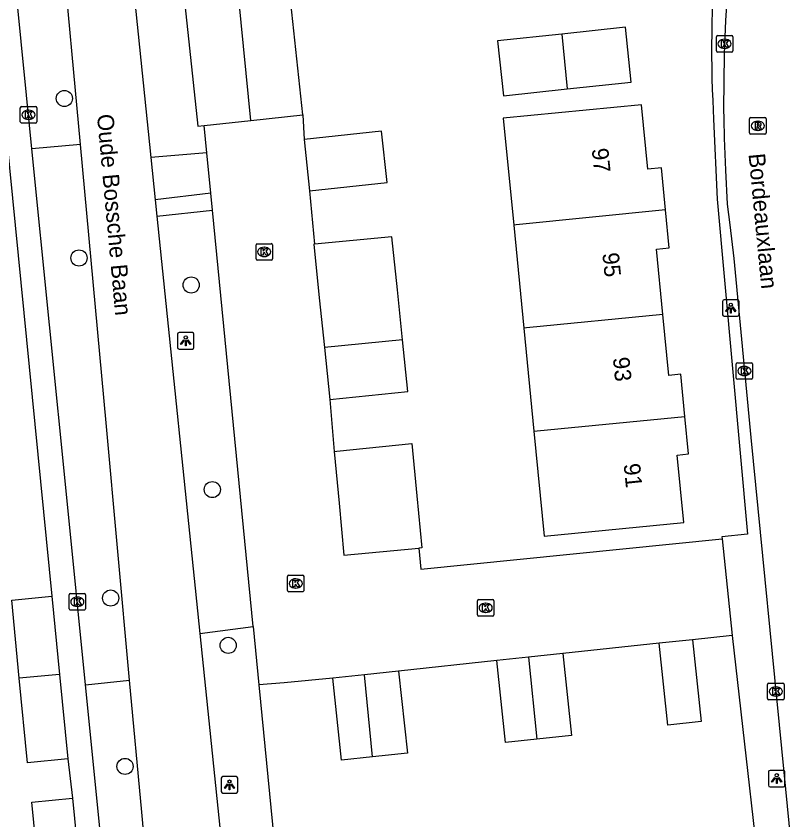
# Model space of a CAD drawing. Extents: x 158461 to 159795, y 387220 to 388672.
# Drawn here: x 159101.4 to 159148.08, y 387925.7 to 387974.46 of the extents above; entities that cross this region are included whole.
import ezdxf

# ---------------------------------------------------------------- set-up
doc = ezdxf.new("R2010")
doc.units = 0
for name, color, linetype in [('IMGEO_Boom', 7, 'Continuous'), ('IMGEO_Fietspad_gesloten', 7, 'Continuous'), ('IMGEO_Groenvoorziening', 7, 'Continuous'), ('IMGEO_Kolk', 7, 'Continuous'), ('IMGEO_Lichtpunt', 7, 'Continuous'), ('IMGEO_Openbare_ruimte_label', 7, 'Continuous'), ('IMGEO_Pand', 7, 'Continuous'), ('IMGEO_Pand_nummerreeks', 7, 'Continuous'), ('IMGEO_Rijbaan_lokaal_open', 7, 'Continuous'), ('IMGEO_Rioolput', 7, 'Continuous'), ('IMGEO_Voetpad_open', 7, 'Continuous')]:
    doc.layers.add(name, color=color, linetype=linetype)

msp = doc.modelspace()

# ---------------------------------------------------------------- linework, layer by layer
at = {"layer": 'IMGEO_Boom'}
for centre in [(159104.335, 387969.467), (159105.223, 387959.788), (159112.033, 387958.15), (159113.316, 387945.739), (159107.145, 387939.159), (159114.28, 387936.288), (159108.017, 387928.946)]:
    msp.add_circle(centre, 0.489, dxfattribs=at)
at = {"layer": 'IMGEO_Fietspad_gesloten'}
for points in [[(159105.313, 387966.68), (159104.168, 387979.144), (159102.524, 387997.555)], [(159106.561, 387996.735), (159106.797, 387994.057), (159106.687, 387994.047), (159109.591, 387965.88)], [(159108.294, 387934.183), (159106.864, 387949.788), (159105.313, 387966.68)], [(159109.591, 387965.88), (159109.856, 387963.313)], [(159109.856, 387963.313), (159109.958, 387962.317)], [(159109.958, 387962.317), (159112.567, 387937.001)], [(159112.567, 387937.001), (159115.44, 387909.134)], [(159110.905, 387906.301), (159110.435, 387910.57), (159109.028, 387926.177), (159108.294, 387934.183)]]:
    msp.add_lwpolyline(points, dxfattribs=at)
at = {"layer": 'IMGEO_Groenvoorziening'}
for points in [[(159105.313, 387966.68), (159102.367, 387966.418)], [(159112.989, 387966.161), (159109.591, 387965.88)], [(159112.567, 387937.001), (159115.794, 387937.439)], [(159105.627, 387933.889), (159108.294, 387934.183)], [(159116.14, 387933.894), (159118.601, 387908.685), (159119.787, 387908.898)]]:
    msp.add_lwpolyline(points, dxfattribs=at)
at = {"layer": 'IMGEO_Kolk'}
for p, q in [((159143.913, 387972.352), (159143.913, 387973.204)), ((159143.988, 387973.278), (159144.84, 387973.278)), ((159144.401, 387973.058), (159144.426, 387973.058)), ((159144.914, 387973.204), (159144.914, 387972.352)), ((159144.84, 387972.278), (159143.988, 387972.278)), ((159144.424, 387972.498), (159144.399, 387972.498)), ((159101.661, 387968.05), (159101.661, 387968.902)), ((159101.736, 387968.976), (159102.588, 387968.976)), ((159102.149, 387968.756), (159102.174, 387968.756)), ((159102.662, 387968.902), (159102.662, 387968.05)), ((159102.172, 387968.196), (159102.147, 387968.196)), ((159102.588, 387967.976), (159101.736, 387967.976)), ((159115.969, 387959.731), (159115.969, 387960.583)), ((159116.044, 387960.657), (159116.896, 387960.657)), ((159116.457, 387960.437), (159116.482, 387960.437)), ((159116.97, 387960.583), (159116.97, 387959.731)), ((159116.48, 387959.877), (159116.455, 387959.877)), ((159116.896, 387959.657), (159116.044, 387959.657)), ((159145.116, 387952.508), (159145.116, 387953.36)), ((159145.191, 387953.434), (159146.043, 387953.434)), ((159145.604, 387953.214), (159145.629, 387953.214)), ((159146.117, 387953.36), (159146.117, 387952.508)), ((159145.627, 387952.654), (159145.602, 387952.654)), ((159146.043, 387952.434), (159145.191, 387952.434)), ((159117.881, 387939.619), (159117.881, 387940.471)), ((159117.956, 387940.545), (159118.808, 387940.545)), ((159118.369, 387940.325), (159118.394, 387940.325)), ((159118.882, 387940.471), (159118.882, 387939.619)), ((159104.621, 387938.508), (159104.621, 387939.36)), ((159104.696, 387939.434), (159105.548, 387939.434)), ((159105.622, 387939.36), (159105.622, 387938.508)), ((159118.808, 387939.545), (159117.956, 387939.545)), ((159118.392, 387939.765), (159118.367, 387939.765)), ((159105.109, 387939.214), (159105.134, 387939.214)), ((159129.407, 387938.142), (159129.407, 387938.994)), ((159129.482, 387939.068), (159130.334, 387939.068)), ((159130.408, 387938.994), (159130.408, 387938.142)), ((159105.548, 387938.434), (159104.696, 387938.434)), ((159105.132, 387938.654), (159105.107, 387938.654)), ((159129.895, 387938.848), (159129.92, 387938.848)), ((159130.334, 387938.068), (159129.482, 387938.068)), ((159129.918, 387938.288), (159129.893, 387938.288)), ((159147.1, 387933.991), (159147.952, 387933.991)), ((159147.025, 387933.065), (159147.025, 387933.917)), ((159147.513, 387933.771), (159147.538, 387933.771)), ((159148.026, 387933.917), (159148.026, 387933.065)), ((159147.536, 387933.211), (159147.511, 387933.211)), ((159147.952, 387932.991), (159147.1, 387932.991))]:
    msp.add_line(p, q, dxfattribs=at)
for points in [[(159143.913, 387972.352), (159143.913, 387973.204)], [(159143.988, 387973.278), (159144.84, 387973.278)], [(159144.914, 387973.204), (159144.914, 387972.352)], [(159144.234, 387972.978), (159144.357, 387972.978), (159144.357, 387972.827), (159144.487, 387972.978), (159144.651, 387972.978), (159144.505, 387972.827), (159144.658, 387972.578), (159144.506, 387972.578), (159144.421, 387972.742), (159144.357, 387972.675), (159144.357, 387972.578), (159144.234, 387972.578), (159144.234, 387972.978)], [(159144.84, 387972.278), (159143.988, 387972.278)], [(159101.661, 387968.05), (159101.661, 387968.902)], [(159101.736, 387968.976), (159102.588, 387968.976)], [(159101.982, 387968.676), (159102.105, 387968.676), (159102.105, 387968.525), (159102.235, 387968.676), (159102.399, 387968.676), (159102.253, 387968.525), (159102.406, 387968.276), (159102.254, 387968.276), (159102.169, 387968.44), (159102.105, 387968.373), (159102.105, 387968.276), (159101.982, 387968.276), (159101.982, 387968.676)], [(159102.662, 387968.902), (159102.662, 387968.05)], [(159102.588, 387967.976), (159101.736, 387967.976)], [(159115.969, 387959.731), (159115.969, 387960.583)], [(159116.044, 387960.657), (159116.896, 387960.657)], [(159116.29, 387960.357), (159116.413, 387960.357), (159116.413, 387960.206), (159116.543, 387960.357), (159116.707, 387960.357), (159116.561, 387960.206), (159116.714, 387959.957), (159116.562, 387959.957), (159116.477, 387960.121), (159116.413, 387960.054), (159116.413, 387959.957), (159116.29, 387959.957), (159116.29, 387960.357)], [(159116.97, 387960.583), (159116.97, 387959.731)], [(159116.896, 387959.657), (159116.044, 387959.657)], [(159145.116, 387952.508), (159145.116, 387953.36)], [(159145.191, 387953.434), (159146.043, 387953.434)], [(159145.437, 387953.134), (159145.56, 387953.134), (159145.56, 387952.983), (159145.69, 387953.134), (159145.854, 387953.134), (159145.708, 387952.983), (159145.861, 387952.734), (159145.709, 387952.734), (159145.624, 387952.898), (159145.56, 387952.831), (159145.56, 387952.734), (159145.437, 387952.734), (159145.437, 387953.134)], [(159146.117, 387953.36), (159146.117, 387952.508)], [(159146.043, 387952.434), (159145.191, 387952.434)], [(159117.881, 387939.619), (159117.881, 387940.471)], [(159117.956, 387940.545), (159118.808, 387940.545)], [(159118.882, 387940.471), (159118.882, 387939.619)], [(159118.202, 387940.245), (159118.325, 387940.245), (159118.325, 387940.094), (159118.455, 387940.245), (159118.619, 387940.245), (159118.473, 387940.094), (159118.626, 387939.845), (159118.474, 387939.845), (159118.389, 387940.009), (159118.325, 387939.942), (159118.325, 387939.845), (159118.202, 387939.845), (159118.202, 387940.245)], [(159104.621, 387938.508), (159104.621, 387939.36)], [(159104.696, 387939.434), (159105.548, 387939.434)], [(159105.622, 387939.36), (159105.622, 387938.508)], [(159118.808, 387939.545), (159117.956, 387939.545)], [(159104.942, 387939.134), (159105.065, 387939.134), (159105.065, 387938.983), (159105.195, 387939.134), (159105.359, 387939.134), (159105.213, 387938.983), (159105.366, 387938.734), (159105.214, 387938.734), (159105.129, 387938.898), (159105.065, 387938.831), (159105.065, 387938.734), (159104.942, 387938.734), (159104.942, 387939.134)], [(159129.407, 387938.142), (159129.407, 387938.994)], [(159129.482, 387939.068), (159130.334, 387939.068)], [(159130.408, 387938.994), (159130.408, 387938.142)], [(159105.548, 387938.434), (159104.696, 387938.434)], [(159129.728, 387938.768), (159129.851, 387938.768), (159129.851, 387938.617), (159129.981, 387938.768), (159130.145, 387938.768), (159129.999, 387938.617), (159130.152, 387938.368), (159130, 387938.368), (159129.915, 387938.532), (159129.851, 387938.465), (159129.851, 387938.368), (159129.728, 387938.368), (159129.728, 387938.768)], [(159130.334, 387938.068), (159129.482, 387938.068)], [(159147.1, 387933.991), (159147.952, 387933.991)], [(159147.025, 387933.065), (159147.025, 387933.917)], [(159147.346, 387933.691), (159147.469, 387933.691), (159147.469, 387933.54), (159147.599, 387933.691), (159147.763, 387933.691), (159147.617, 387933.54), (159147.77, 387933.291), (159147.618, 387933.291), (159147.533, 387933.455), (159147.469, 387933.388), (159147.469, 387933.291), (159147.346, 387933.291), (159147.346, 387933.691)], [(159148.026, 387933.917), (159148.026, 387933.065)], [(159147.952, 387932.991), (159147.1, 387932.991)]]:
    msp.add_lwpolyline(points, dxfattribs=at)
for centre, start, end in [((159143.99, 387973.202), 91.552, 178.448), ((159143.99, 387973.202), 91.552, 178.448), ((159144.838, 387973.202), 1.552, 88.448), ((159144.838, 387973.202), 1.552, 88.448), ((159143.99, 387972.354), 181.552, 268.448), ((159143.99, 387972.354), 181.552, 268.448), ((159144.838, 387972.354), 271.552, 358.448), ((159144.838, 387972.354), 271.552, 358.448), ((159101.738, 387968.9), 91.552, 178.448), ((159101.738, 387968.9), 91.552, 178.448), ((159102.586, 387968.9), 1.552, 88.448), ((159102.586, 387968.9), 1.552, 88.448), ((159101.738, 387968.052), 181.552, 268.448), ((159101.738, 387968.052), 181.552, 268.448), ((159102.586, 387968.052), 271.552, 358.448), ((159102.586, 387968.052), 271.552, 358.448), ((159116.046, 387960.581), 91.552, 178.448), ((159116.046, 387960.581), 91.552, 178.448), ((159116.894, 387960.581), 1.552, 88.448), ((159116.894, 387960.581), 1.552, 88.448), ((159116.046, 387959.733), 181.552, 268.448), ((159116.046, 387959.733), 181.552, 268.448), ((159116.894, 387959.733), 271.552, 358.448), ((159116.894, 387959.733), 271.552, 358.448), ((159145.193, 387953.358), 91.552, 178.448), ((159145.193, 387953.358), 91.552, 178.448), ((159146.041, 387953.358), 1.552, 88.448), ((159146.041, 387953.358), 1.552, 88.448), ((159145.193, 387952.51), 181.552, 268.448), ((159145.193, 387952.51), 181.552, 268.448), ((159146.041, 387952.51), 271.552, 358.448), ((159146.041, 387952.51), 271.552, 358.448), ((159117.958, 387940.469), 91.552, 178.448), ((159117.958, 387940.469), 91.552, 178.448), ((159118.806, 387940.469), 1.552, 88.448), ((159118.806, 387940.469), 1.552, 88.448), ((159104.698, 387939.358), 91.552, 178.448), ((159104.698, 387939.358), 91.552, 178.448), ((159105.546, 387939.358), 1.552, 88.448), ((159105.546, 387939.358), 1.552, 88.448), ((159117.958, 387939.621), 181.552, 268.448), ((159117.958, 387939.621), 181.552, 268.448), ((159118.806, 387939.621), 271.552, 358.448), ((159118.806, 387939.621), 271.552, 358.448), ((159129.484, 387938.992), 91.552, 178.448), ((159129.484, 387938.992), 91.552, 178.448), ((159130.332, 387938.992), 1.552, 88.448), ((159130.332, 387938.992), 1.552, 88.448), ((159104.698, 387938.51), 181.552, 268.448), ((159104.698, 387938.51), 181.552, 268.448), ((159105.546, 387938.51), 271.552, 358.448), ((159105.546, 387938.51), 271.552, 358.448), ((159129.484, 387938.144), 181.552, 268.448), ((159129.484, 387938.144), 181.552, 268.448), ((159130.332, 387938.144), 271.552, 358.448), ((159130.332, 387938.144), 271.552, 358.448), ((159147.102, 387933.915), 91.552, 178.448), ((159147.102, 387933.915), 91.552, 178.448), ((159147.95, 387933.915), 1.552, 88.448), ((159147.95, 387933.915), 1.552, 88.448), ((159147.102, 387933.067), 181.552, 268.448), ((159147.102, 387933.067), 181.552, 268.448), ((159147.95, 387933.067), 271.552, 358.448), ((159147.95, 387933.067), 271.552, 358.448)]:
    msp.add_arc(centre, 0.0765, start, end, dxfattribs=at)
for centre, major_axis, ratio, start_param, end_param in [((159144.4, 387972.778), (-0.387, 0.002), 0.722429, 4.712389, 7.853982), ((159144.425, 387972.778), (-0.39, 0.002), 0.717154, 1.570796, 4.712389), ((159102.148, 387968.476), (-0.387, 0.002), 0.722429, 4.712389, 7.853982), ((159102.173, 387968.476), (-0.39, 0.002), 0.717154, 1.570796, 4.712389), ((159116.456, 387960.157), (-0.387, 0.002), 0.722429, 4.712389, 7.853982), ((159116.481, 387960.157), (-0.39, 0.002), 0.717154, 1.570796, 4.712389), ((159145.603, 387952.934), (-0.387, 0.002), 0.722429, 4.712389, 7.853982), ((159145.628, 387952.934), (-0.39, 0.002), 0.717154, 1.570796, 4.712389), ((159118.368, 387940.045), (-0.387, 0.002), 0.722429, 4.712389, 7.853982), ((159118.393, 387940.045), (-0.39, 0.002), 0.717154, 1.570796, 4.712389), ((159105.108, 387938.934), (-0.387, 0.002), 0.722429, 4.712389, 7.853982), ((159105.133, 387938.934), (-0.39, 0.002), 0.717154, 1.570796, 4.712389), ((159129.894, 387938.568), (-0.387, 0.002), 0.722429, 4.712389, 7.853982), ((159129.919, 387938.568), (-0.39, 0.002), 0.717154, 1.570796, 4.712389), ((159147.512, 387933.491), (-0.387, 0.002), 0.722429, 4.712389, 7.853982), ((159147.537, 387933.491), (-0.39, 0.002), 0.717154, 1.570796, 4.712389)]:
    msp.add_ellipse(centre, major_axis=major_axis, ratio=ratio, start_param=start_param, end_param=end_param, dxfattribs=at)
at = {"layer": 'IMGEO_Lichtpunt'}
for p, q in [((159144.294, 387957.153), (159144.294, 387956.346)), ((159144.294, 387957.153), (159144.294, 387956.346)), ((159145.196, 387957.248), (159144.388, 387957.248)), ((159145.196, 387957.248), (159144.388, 387957.248)), ((159145.29, 387956.346), (159145.29, 387957.153)), ((159145.29, 387956.346), (159145.29, 387957.153)), ((159144.388, 387956.252), (159145.196, 387956.252)), ((159144.388, 387956.252), (159145.196, 387956.252)), ((159111.204, 387955.168), (159111.204, 387954.361)), ((159111.204, 387955.168), (159111.204, 387954.361)), ((159112.106, 387955.263), (159111.298, 387955.263)), ((159112.106, 387955.263), (159111.298, 387955.263)), ((159112.2, 387954.361), (159112.2, 387955.168)), ((159112.2, 387954.361), (159112.2, 387955.168)), ((159111.298, 387954.267), (159112.106, 387954.267)), ((159111.298, 387954.267), (159112.106, 387954.267)), ((159147.983, 387928.705), (159147.175, 387928.705)), ((159147.983, 387928.705), (159147.175, 387928.705)), ((159113.861, 387928.232), (159113.861, 387927.425)), ((159113.861, 387928.232), (159113.861, 387927.425)), ((159114.763, 387928.327), (159113.955, 387928.327)), ((159114.763, 387928.327), (159113.955, 387928.327)), ((159114.857, 387927.425), (159114.857, 387928.232)), ((159114.857, 387927.425), (159114.857, 387928.232)), ((159147.081, 387928.61), (159147.081, 387927.803)), ((159147.081, 387928.61), (159147.081, 387927.803)), ((159148.077, 387927.803), (159148.077, 387928.61)), ((159148.077, 387927.803), (159148.077, 387928.61)), ((159147.175, 387927.709), (159147.983, 387927.709)), ((159147.175, 387927.709), (159147.983, 387927.709)), ((159113.955, 387927.331), (159114.763, 387927.331)), ((159113.955, 387927.331), (159114.763, 387927.331))]:
    msp.add_line(p, q, dxfattribs=at)
for points in [[(159144.668, 387956.817), (159144.707, 387956.789), (159144.519, 387956.527), (159144.481, 387956.554), (159144.668, 387956.817)], [(159144.77, 387956.769), (159144.817, 387956.769), (159144.817, 387956.447), (159144.77, 387956.447), (159144.77, 387956.769)], [(159144.88, 387956.789), (159144.918, 387956.816), (159145.105, 387956.554), (159145.066, 387956.526), (159144.88, 387956.789)], [(159111.578, 387954.832), (159111.617, 387954.804), (159111.429, 387954.542), (159111.391, 387954.569), (159111.578, 387954.832)], [(159111.68, 387954.784), (159111.727, 387954.784), (159111.727, 387954.462), (159111.68, 387954.462), (159111.68, 387954.784)], [(159111.79, 387954.804), (159111.828, 387954.831), (159112.015, 387954.569), (159111.976, 387954.541), (159111.79, 387954.804)], [(159147.455, 387928.274), (159147.494, 387928.246), (159147.306, 387927.984), (159147.268, 387928.011), (159147.455, 387928.274)], [(159147.557, 387928.226), (159147.604, 387928.226), (159147.604, 387927.904), (159147.557, 387927.904), (159147.557, 387928.226)], [(159147.667, 387928.246), (159147.705, 387928.273), (159147.892, 387928.011), (159147.853, 387927.983), (159147.667, 387928.246)], [(159114.235, 387927.896), (159114.274, 387927.868), (159114.086, 387927.606), (159114.048, 387927.633), (159114.235, 387927.896)], [(159114.337, 387927.848), (159114.384, 387927.848), (159114.384, 387927.526), (159114.337, 387927.526), (159114.337, 387927.848)], [(159114.447, 387927.868), (159114.485, 387927.895), (159114.672, 387927.633), (159114.633, 387927.605), (159114.447, 387927.868)]]:
    msp.add_lwpolyline(points, dxfattribs=at)
for centre in [(159144.793, 387956.951), (159111.703, 387954.966), (159114.36, 387928.03), (159147.58, 387928.408)]:
    msp.add_circle(centre, 0.0994, dxfattribs=at)
for centre, start, end in [((159144.388, 387957.153), 90, 180), ((159144.388, 387957.153), 90, 180), ((159145.196, 387957.153), 0, 90), ((159145.196, 387957.153), 0, 90), ((159144.388, 387956.346), 180, 270), ((159144.388, 387956.346), 180, 270), ((159145.196, 387956.346), 270, 0), ((159145.196, 387956.346), 270, 360), ((159111.298, 387955.168), 90, 180), ((159111.298, 387955.168), 90, 180), ((159112.106, 387955.168), 0, 90), ((159112.106, 387955.168), 0, 90), ((159111.298, 387954.361), 180, 270), ((159111.298, 387954.361), 180, 270), ((159112.106, 387954.361), 270, 0), ((159112.106, 387954.361), 270, 360), ((159147.175, 387928.61), 90, 180), ((159147.175, 387928.61), 90, 180), ((159147.983, 387928.61), 0, 90), ((159147.983, 387928.61), 0, 90), ((159113.955, 387928.232), 90, 180), ((159113.955, 387928.232), 90, 180), ((159114.763, 387928.232), 0, 90), ((159114.763, 387928.232), 0, 90), ((159147.175, 387927.803), 180, 270), ((159147.175, 387927.803), 180, 270), ((159147.983, 387927.803), 270, 0), ((159147.983, 387927.803), 270, 360), ((159113.955, 387927.425), 180, 270), ((159113.955, 387927.425), 180, 270), ((159114.763, 387927.425), 270, 0), ((159114.763, 387927.425), 270, 360)]:
    msp.add_arc(centre, 0.0946, start, end, dxfattribs=at)
at = {"layer": 'IMGEO_Pand'}
for points in [[(159118.803, 387968.474), (159118.012, 387975.853), (159114.919, 387975.521)], [(159115.649, 387968.136), (159114.919, 387975.521)], [(159112.192, 387975.229), (159111.645, 387975.17), (159112.435, 387967.792), (159112.826, 387967.834)], [(159134.85, 387970.045), (159138.747, 387970.461), (159138.392, 387973.786), (159134.531, 387973.374)], [(159134.531, 387973.374), (159130.63, 387972.957), (159130.984, 387969.633), (159134.85, 387970.045)], [(159134.531, 387973.374), (159134.85, 387970.045)], [(159140.826, 387962.7), (159140.576, 387965.256), (159139.759, 387965.176), (159139.378, 387969.083), (159130.982, 387968.264), (159131.614, 387961.787)], [(159112.826, 387967.834), (159115.649, 387968.136)], [(159115.649, 387968.136), (159118.803, 387968.474)], [(159119.223, 387963.86), (159123.928, 387964.361), (159123.595, 387967.487), (159118.89, 387966.986)], [(159118.89, 387966.986), (159119.223, 387963.86)], [(159140.826, 387962.7), (159131.764, 387961.801), (159131.614, 387961.787)], [(159140.66, 387956.357), (159140.272, 387960.33), (159141.05, 387960.406), (159140.826, 387962.7)], [(159131.614, 387961.787), (159132.225, 387955.534)], [(159124.866, 387954.816), (159124.552, 387957.857), (159124.219, 387961.08), (159119.513, 387960.629)], [(159119.513, 387960.629), (159119.47, 387960.625), (159119.806, 387957.367), (159120.117, 387954.353)], [(159140.66, 387956.357), (159132.399, 387955.551), (159132.225, 387955.534)], [(159142.009, 387950.166), (159141.758, 387952.734), (159141.02, 387952.662), (159140.66, 387956.357)], [(159132.225, 387955.534), (159132.836, 387949.28)], [(159124.866, 387954.816), (159120.117, 387954.353)], [(159120.441, 387951.209), (159125.187, 387951.699), (159124.866, 387954.816)], [(159120.117, 387954.353), (159120.441, 387951.209)], [(159132.836, 387949.28), (159133.033, 387949.3), (159142.009, 387950.166)], [(159132.836, 387949.28), (159133.458, 387942.905), (159141.938, 387943.733), (159141.538, 387947.837), (159142.23, 387947.905), (159142.009, 387950.166)], [(159120.712, 387948.046), (159120.873, 387948.062), (159125.431, 387948.526), (159125.73, 387945.35), (159126.027, 387942.198), (159125.861, 387942.182)], [(159120.712, 387948.046), (159121.008, 387944.906), (159121.305, 387941.753), (159125.861, 387942.182)], [(159101.6, 387934.292), (159101.136, 387939.03), (159103.58, 387939.269)], [(159103.58, 387939.269), (159104.044, 387934.529)], [(159142.473, 387936.634), (159143.002, 387931.673), (159140.968, 387931.457), (159140.439, 387936.418)], [(159142.473, 387936.634), (159140.439, 387936.418)], [(159132.511, 387935.577), (159130.585, 387935.372)], [(159134.586, 387935.798), (159132.511, 387935.577)], [(159132.511, 387935.577), (159133.008, 387930.596)], [(159134.586, 387935.798), (159135.117, 387930.821), (159133.008, 387930.596)], [(159133.008, 387930.596), (159131.116, 387930.394), (159130.585, 387935.372)], [(159104.044, 387934.529), (159101.6, 387934.292)], [(159104.044, 387934.529), (159104.545, 387929.408)], [(159122.546, 387934.511), (159120.627, 387934.307)], [(159124.628, 387934.733), (159122.546, 387934.511)], [(159123.043, 387929.53), (159122.546, 387934.511)], [(159124.628, 387934.733), (159125.159, 387929.756), (159123.043, 387929.53)], [(159104.545, 387929.408), (159102.101, 387929.169), (159101.6, 387934.292)], [(159123.043, 387929.53), (159121.158, 387929.329), (159120.627, 387934.307)], [(159102.852, 387921.837), (159102.365, 387926.773), (159104.827, 387927.015)], [(159104.827, 387927.015), (159105.314, 387922.076)]]:
    msp.add_lwpolyline(points, dxfattribs=at)
at = {"layer": 'IMGEO_Rijbaan_lokaal_open'}
msp.add_lwpolyline([(159146.031, 387990.088), (159145.151, 387981.507), (159144.836, 387978.73), (159144.613, 387976.304), (159144.47, 387974.197), (159144.386, 387972.149), (159144.351, 387968.813), (159144.364, 387968.223), (159144.389, 387967.064), (159144.475, 387965.126), (159144.572, 387963.049), (159144.73, 387961.8), (159144.967, 387959.751), (159146, 387948.89), (159148.009, 387928.598), (159148.423, 387924.471), (159148.6, 387922.752), (159148.797, 387921.403), (159149.393, 387917.852)], dxfattribs=at)
at = {"layer": 'IMGEO_Rioolput'}
for p, q in [((159145.932, 387967.378), (159145.932, 387968.23)), ((159146.007, 387968.304), (159146.859, 387968.304)), ((159146.933, 387968.23), (159146.933, 387967.378)), ((159146.42, 387968.084), (159146.445, 387968.084)), ((159146.859, 387967.304), (159146.007, 387967.304)), ((159146.443, 387967.524), (159146.418, 387967.524))]:
    msp.add_line(p, q, dxfattribs=at)
for points in [[(159145.932, 387967.378), (159145.932, 387968.23)], [(159146.007, 387968.304), (159146.859, 387968.304)], [(159146.933, 387968.23), (159146.933, 387967.378)], [(159146.521, 387968.002), (159146.269, 387968.004), (159146.269, 387967.604)], [(159146.269, 387967.604), (159146.393, 387967.604), (159146.393, 387967.766), (159146.404, 387967.766)], [(159146.447, 387967.923), (159146.393, 387967.923), (159146.393, 387967.842)], [(159146.393, 387967.842), (159146.445, 387967.842)], [(159146.451, 387967.737), (159146.522, 387967.604), (159146.662, 387967.604), (159146.597, 387967.73)], [(159146.859, 387967.304), (159146.007, 387967.304)]]:
    msp.add_lwpolyline(points, dxfattribs=at)
for centre, radius, start, end in [((159146.009, 387968.228), 0.0765, 91.552, 178.448), ((159146.009, 387968.228), 0.0765, 91.552, 178.448), ((159146.857, 387968.228), 0.0765, 1.552, 88.448), ((159146.857, 387968.228), 0.0765, 1.552, 88.448), ((159146.403, 387967.713), 0.0533, 26.0293, 88.6989), ((159146.429, 387968.031), 0.19, 274.7715, 282.9687), ((159146.453, 387967.827), 0.0964, 77.0061, 93.1865), ((159146.467, 387967.884), 0.0378, 276.6634, 79.6772), ((159146.52, 387967.892), 0.109, 350.3612, 89.416), ((159146.518, 387967.892), 0.112, 277.5842, 350.9817), ((159146.502, 387967.677), 0.108, 29.5134, 73.7905), ((159146.009, 387967.38), 0.0765, 181.552, 268.448), ((159146.009, 387967.38), 0.0765, 181.552, 268.448), ((159146.857, 387967.38), 0.0765, 271.552, 358.448), ((159146.857, 387967.38), 0.0765, 271.552, 358.448)]:
    msp.add_arc(centre, radius, start, end, dxfattribs=at)
for centre, major_axis, ratio, start_param, end_param in [((159146.419, 387967.804), (-0.387, 0.002), 0.722429, 4.712389, 7.853982), ((159146.444, 387967.804), (-0.39, 0.002), 0.717154, 1.570796, 4.712389)]:
    msp.add_ellipse(centre, major_axis=major_axis, ratio=ratio, start_param=start_param, end_param=end_param, dxfattribs=at)
at = {"layer": 'IMGEO_Voetpad_open'}
for points in [[(159102.367, 387966.418), (159101.06, 387979.46), (159099.326, 387996.997), (159102.524, 387997.555)], [(159100.491, 387970.367), (159103.58, 387939.269)], [(159143.692, 387969.333), (159143.743, 387968.217), (159143.963, 387963.349), (159145.802, 387943.027), (159144.242, 387942.879), (159144.262, 387942.749)], [(159118.803, 387968.474), (159118.89, 387966.986)], [(159112.989, 387966.161), (159112.826, 387967.834)], [(159105.627, 387933.889), (159104.508, 387945.047), (159102.367, 387966.418)], [(159113.228, 387963.712), (159112.989, 387966.161)], [(159119.223, 387963.86), (159119.513, 387960.629)], [(159113.228, 387963.712), (159109.856, 387963.313)], [(159113.327, 387962.697), (159113.228, 387963.712)], [(159109.958, 387962.317), (159113.327, 387962.697)], [(159115.794, 387937.439), (159113.327, 387962.697)], [(159120.441, 387951.209), (159120.712, 387948.046)], [(159125.861, 387942.182), (159125.97, 387940.918), (159144.262, 387942.749)], [(159144.262, 387942.749), (159144.882, 387936.89)], [(159115.794, 387937.439), (159116.14, 387933.894)], [(159144.882, 387936.89), (159142.473, 387936.634)], [(159144.882, 387936.89), (159147.07, 387917.465)], [(159140.439, 387936.418), (159134.586, 387935.798)], [(159130.585, 387935.372), (159124.628, 387934.733)], [(159120.627, 387934.307), (159117.67, 387934.023), (159116.14, 387933.894)], [(159110.905, 387906.301), (159108.42, 387906.037), (159105.627, 387933.889)], [(159104.545, 387929.408), (159104.827, 387927.015)]]:
    msp.add_lwpolyline(points, dxfattribs=at)
msp.add_arc((159212.019, 387972.415), 68.396, 173.52353, 182.5829, dxfattribs=at)

# ---------------------------------------------------------------- texts
at = {"layer": 'IMGEO_Openbare_ruimte_label'}
for s, rotation, p in [('Oude Bossche Baan', 275.2204, (159106.314, 387968.475)), ('Bordeauxlaan', 275.4539, (159145.866, 387966.09))]:
    msp.add_text(s, height=1, rotation=rotation, dxfattribs=at).set_placement(p)
at = {"layer": 'IMGEO_Pand_nummerreeks'}
for s, p in [('97', (159136.351, 387966.407)), ('95', (159136.991, 387960.069)), ('93', (159137.631, 387953.732)), ('91', (159138.283, 387947.282))]:
    msp.add_text(s, height=1, rotation=275.7665, dxfattribs=at).set_placement(p)

doc.saveas('drawing.dxf')
